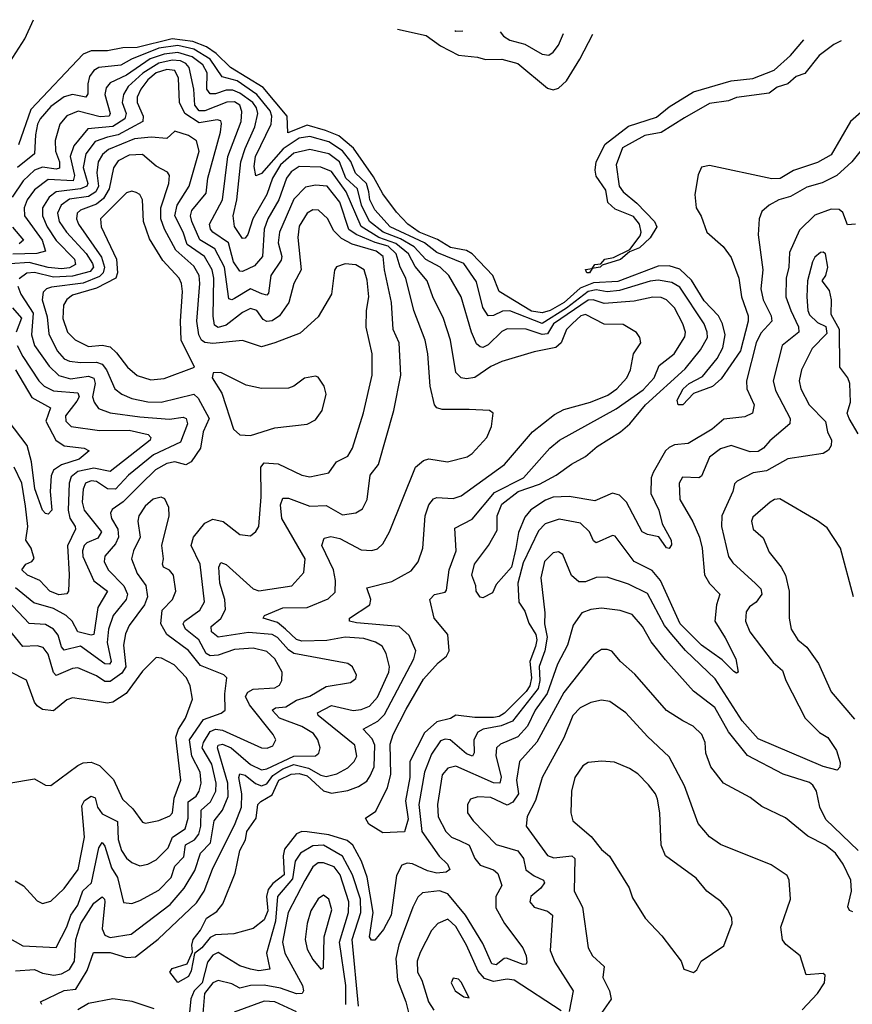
# Model space of a CAD drawing. Extents: x 1552294 to 1694791, y 811929 to 917222.
# Tile 389 of 643: x 1627470 to 1630553, y 912215 to 915862. Entities that reach past the tile are written whole.
import ezdxf

# ---------------------------------------------------------------- set-up
doc = ezdxf.new("R2010")
doc.units = 0

msp = doc.modelspace()

# ---------------------------------------------------------------- linework, layer by layer
at = {"layer": '0CON10XD'}
for points in [[(1627433, 915705), (1627489.4, 915790.6), (1627520.6, 915862)], [(1628869, 915826.9), (1628975, 915803.3), (1629027.9, 915765), (1629095, 915730.7), (1629165, 915723.5), (1629195, 915714.5), (1629255, 915715.3), (1629315, 915699.5), (1629425, 915608.9), (1629445, 915602.2), (1629465, 915608), (1629494.8, 915635.2), (1629544.6, 915715.4), (1629591.9, 915808.1)], [(1629080.9, 915821.4), (1629085, 915819.8), (1629110.8, 915820.6)], [(1630625, 915552.8), (1630547.2, 915485), (1630475, 915361.6), (1630425, 915333), (1630335, 915303.5), (1630285.6, 915274.4), (1630255, 915272.3), (1630025, 915321.6), (1629994.7, 915315.3), (1629982.7, 915287.3), (1629970.6, 915215), (1629975.4, 915165.4), (1629994, 915134), (1630014.7, 915075), (1630075, 915022.6), (1630105, 914980.7), (1630133.4, 914905), (1630143.4, 914835), (1630167.7, 914765), (1630168, 914745), (1630138.8, 914635), (1630068, 914532), (1630035.9, 914504.1), (1629965, 914477.5), (1629925.5, 914435), (1629908.6, 914435), (1629905, 914452.5), (1629926.6, 914495), (1629949.5, 914515), (1629999.2, 914540.8), (1630052.5, 914607.5), (1630073.9, 914646.1), (1630082.3, 914695), (1630073.2, 914735), (1630057.9, 914765), (1630005, 914820.2), (1629957.4, 914897.4), (1629915, 914938.5), (1629875, 914950.5), (1629835, 914949.2), (1629685, 914891.9), (1629595, 914887), (1629545, 914867.3), (1629486.6, 914815), (1629435, 914784.5), (1629405, 914776.6), (1629365, 914782.9), (1629246, 914855), (1629222.2, 914915), (1629145, 914995.1), (1629125, 915007), (1629065, 915018.8), (1629017.7, 915047.7), (1628949.8, 915075), (1628907.1, 915105), (1628865, 915148.8), (1628815, 915216.7), (1628779.7, 915279.7), (1628706.3, 915386.3), (1628652.2, 915432.2), (1628602, 915452), (1628535, 915471.7), (1628463.2, 915443.2), (1628460.7, 915505), (1628371, 915611), (1628251, 915685), (1628197.2, 915737.2), (1628161.9, 915761.9), (1628110.6, 915780.6), (1628035, 915791), (1627905, 915759.4), (1627851.7, 915758.3), (1627795, 915746.5), (1627735, 915746.9), (1627705, 915734.8), (1627510.7, 915529.3), (1627465, 915398.2)], [(1629249.2, 915817), (1629261.2, 915801.2), (1629285, 915786.7), (1629341.2, 915771.2), (1629405, 915734.2), (1629428.9, 915731.1), (1629445, 915741.1), (1629465, 915767.3), (1629483.6, 915810.9)], [(1630512.1, 915784.1), (1630485, 915770.6), (1630430.4, 915729.6), (1630377.2, 915662.8), (1630345, 915651), (1630315, 915623.9), (1630275, 915612.5), (1630245, 915590), (1630125, 915573.5), (1630095, 915561.5), (1630025, 915551.4), (1629931.7, 915498.3), (1629845, 915444.8), (1629785, 915433.6), (1629702.8, 915387.2), (1629678.9, 915325), (1629689.6, 915245), (1629704.3, 915224.3), (1629755, 915182.9), (1629820.8, 915115), (1629829.2, 915095), (1629805, 915054.4), (1629765, 915017.5), (1629727.7, 915002.3), (1629695, 914974.4), (1629627, 914953), (1629620, 914945), (1629590, 914940), (1629580, 914925), (1629570, 914925), (1629565, 914936.7), (1629590, 914940), (1629600, 914955), (1629622.5, 914957.5), (1629637.5, 914975), (1629668.8, 914981.2), (1629729.7, 915010.3), (1629768.2, 915061.8), (1629771.2, 915075), (1629765.6, 915105), (1629742.7, 915132.7), (1629675, 915160.8), (1629647.8, 915185), (1629640.3, 915230.3), (1629605, 915282.5), (1629600.5, 915305), (1629605, 915335.8), (1629638.6, 915401.4), (1629725, 915468.1), (1629828.8, 915501.2), (1629875, 915539.8), (1629965, 915594.8), (1630104.6, 915635.4), (1630185.5, 915644.5), (1630264.4, 915675), (1630325, 915729.4), (1630374, 915787.7)], [(1630590.5, 915385), (1630551, 915335), (1630495.6, 915284.5), (1630442.1, 915257.9), (1630385, 915242), (1630325, 915206.7), (1630281.4, 915195), (1630245.8, 915175), (1630218.8, 915151.2), (1630208.5, 915125), (1630204.6, 915065), (1630222.1, 914935), (1630215.2, 914865), (1630223.2, 914825), (1630252.8, 914765), (1630255.2, 914745), (1630215, 914701.3), (1630197, 914665), (1630161.4, 914525), (1630163.3, 914495), (1630189.6, 914435), (1630183.3, 914405), (1630155, 914391.2), (1630077.4, 914382.6), (1630034.5, 914345), (1629945, 914291.8), (1629895, 914286.9), (1629875, 914278), (1629861.6, 914265), (1629815.8, 914185), (1629808.4, 914165), (1629807.7, 914107.7), (1629836.8, 914045), (1629849.3, 913995), (1629882.6, 913935), (1629883.2, 913916.8), (1629875, 913903.5), (1629865, 913905.4), (1629836.4, 913946.4), (1629794.8, 913954.8), (1629775.4, 913965.4), (1629716.6, 914075), (1629691.1, 914101.1), (1629665, 914108), (1629600, 914080), (1629505, 914096.1), (1629445, 914093.7), (1629416.9, 914083.1), (1629363, 914047), (1629340.1, 914019.9), (1629316.9, 913963.1), (1629306.7, 913903.3), (1629291, 913835), (1629235, 913770), (1629220.5, 913739.5), (1629185, 913721.2), (1629175, 913723.3), (1629160, 913745), (1629159.2, 913765), (1629144.5, 913804.5), (1629153.8, 913845), (1629205.9, 913914.1), (1629238.1, 913971.9), (1629238.5, 914025), (1629255, 914067.9), (1629315.9, 914115), (1629395, 914142.2), (1629457, 914175), (1629513.6, 914216.4), (1629565.9, 914244.1), (1629608.4, 914281.6), (1629695, 914335.9), (1629730, 914365), (1629787.6, 914435), (1629935, 914568.5), (1629991.2, 914638.8), (1630016.5, 914685), (1630015.8, 914705), (1630004.5, 914735), (1629915, 914872), (1629885, 914889.1), (1629835, 914897.1), (1629805, 914893.6), (1629690.9, 914859.1), (1629645, 914853.9), (1629605, 914861.4), (1629575, 914854.8), (1629495, 914793), (1629405, 914737.1), (1629285, 914784), (1629257.7, 914782.3), (1629225, 914766.5), (1629205, 914764.7), (1629185, 914795.6), (1629161.7, 914891.7), (1629115, 914958.7), (1629015, 914999.3), (1628968.7, 915035), (1628841.6, 915095), (1628785, 915158.3), (1628767.1, 915195), (1628762.5, 915225), (1628754.9, 915255), (1628713.8, 915293.8), (1628696.3, 915336.3), (1628665, 915376.7), (1628615, 915409.4), (1628545, 915428.9), (1628505, 915423.5), (1628445.9, 915384.1), (1628365, 915292.7), (1628345, 915284.3), (1628338.6, 915318.6), (1628342.7, 915355), (1628401.1, 915475), (1628403.9, 915505), (1628397.4, 915525), (1628348.4, 915585), (1628275, 915635.8), (1628220, 915650), (1628175.9, 915715.9), (1628115, 915753), (1628055, 915766.9), (1627985, 915756.3), (1627883.8, 915716.2), (1627845, 915693.7), (1627762.5, 915685), (1627745, 915673.6), (1627728.8, 915651.2), (1627721.7, 915625), (1627722.2, 915587.8), (1627715.5, 915575), (1627665, 915584.8), (1627635, 915576.5), (1627585, 915540.7), (1627546.3, 915495), (1627535.8, 915475), (1627528.3, 915435), (1627525.2, 915365), (1627462.4, 915315)], [(1630565.3, 915105.3), (1630535, 915101.9), (1630517.9, 915147.9), (1630505, 915158.9), (1630475, 915160), (1630415, 915138.2), (1630358, 915082), (1630320.5, 914999.5), (1630318.2, 914945), (1630308.3, 914905), (1630307.6, 914835), (1630325.2, 914785), (1630354.3, 914725), (1630355.9, 914705), (1630294.2, 914655), (1630260.2, 914525), (1630269.2, 914489.2), (1630323.3, 914385), (1630322.2, 914365), (1630248.2, 914301.8), (1630225, 914274.8), (1630205, 914263), (1630175, 914261.8), (1630105, 914284.8), (1630065, 914272.4), (1630025, 914241.8), (1629995, 914170.9), (1629984.7, 914165.3), (1629925, 914167.8), (1629912.1, 914145), (1629914.2, 914085), (1629962.3, 914002.3), (1629987.5, 913945), (1629997.3, 913905), (1630005.6, 913805.6), (1630024.4, 913774.4), (1630063.1, 913735), (1630050, 913695), (1630044.7, 913635), (1630082.1, 913572.1), (1630122.5, 913495), (1630131.2, 913445), (1630125, 913441.4), (1630115, 913447.5), (1630071, 913491), (1629995, 913545.2), (1629915.6, 913625), (1629843.3, 913785), (1629811.7, 913821.7), (1629745, 913855.3), (1629675, 913949.4), (1629665, 913951.1), (1629604.6, 913924.6), (1629595, 913932), (1629579.7, 913965), (1629547.2, 913997.2), (1629467.5, 914012.5), (1629415.7, 913994.3), (1629391, 913969), (1629335, 913850.9), (1629314.9, 913775), (1629318.2, 913705), (1629340.9, 913670.9), (1629355, 913626.9), (1629381.6, 913585), (1629385.5, 913565), (1629380.7, 913540.7), (1629359.4, 913485), (1629365.9, 913425), (1629359.2, 913395), (1629345, 913373.7), (1629265, 913293.4), (1629245, 913281), (1629225, 913277.2), (1629155, 913277.3), (1629085, 913286.8), (1629065.7, 913274.3), (1629015, 913261.4), (1628968.6, 913221.4), (1628915.2, 913114.8), (1628915.2, 913055.2), (1628898.8, 912968.8), (1628908.9, 912901.1), (1628895, 912853.8), (1628815, 912851.1), (1628763.2, 912883.2), (1628751.2, 912905), (1628789.1, 912930.9), (1628832.1, 913017.9), (1628844, 913066), (1628841.6, 913178.4), (1628852.9, 913215), (1628901.1, 913308.9), (1628965, 913419.6), (1629019.7, 913480.3), (1629050, 913505), (1629060.6, 913525), (1629055.9, 913585), (1629004.7, 913645), (1628988.6, 913715), (1629006.7, 913733.3), (1629045, 913741.8), (1629050.5, 913749.5), (1629060.5, 913825), (1629086.2, 913895), (1629080.9, 913979.1), (1629145, 914012.6), (1629228.6, 914111.4), (1629335.3, 914165), (1629433.3, 914275), (1629469.4, 914305), (1629679.1, 914420.9), (1629778.4, 914491.6), (1629820.2, 914535), (1629838.3, 914581.7), (1629893.1, 914625), (1629932.9, 914687.1), (1629935.2, 914705), (1629926.1, 914735), (1629895, 914795.4), (1629864.8, 914824.8), (1629845, 914833.2), (1629815, 914834.4), (1629745, 914819.4), (1629635, 914811.5), (1629594, 914824), (1629575, 914822.9), (1629446.2, 914735), (1629425, 914698), (1629405, 914695.9), (1629345, 914715.4), (1629275, 914716.8), (1629255, 914707.5), (1629205, 914657.5), (1629185, 914648.2), (1629175, 914650), (1629161.8, 914661.8), (1629142.8, 914705), (1629104.3, 914835), (1629059.8, 914915), (1629027.1, 914945), (1628973.9, 914973.9), (1628931, 915021), (1628880.4, 915050.4), (1628816.3, 915075), (1628765.7, 915115), (1628736.1, 915175), (1628721.1, 915235), (1628677.9, 915275), (1628654, 915335), (1628614.7, 915365), (1628545, 915381.7), (1628485, 915367.7), (1628435.2, 915324.8), (1628405.8, 915275), (1628384.9, 915215.1), (1628333.1, 915125), (1628315, 915066.2), (1628305, 915053.4), (1628295, 915051.3), (1628265, 915095.6), (1628260.8, 915135), (1628274.4, 915195), (1628288.8, 915335), (1628304.4, 915385), (1628341.1, 915465), (1628351.3, 915515), (1628347, 915535), (1628332.8, 915555), (1628285, 915589.5), (1628259.1, 915600.9), (1628235, 915601.2), (1628195, 915587.4), (1628175, 915587.2), (1628163.5, 915605), (1628163.8, 915665), (1628148.8, 915695), (1628109.3, 915725), (1628055, 915740.6), (1628005, 915734.9), (1627953, 915717), (1627865, 915656.1), (1627805, 915627.6), (1627790.2, 915609.8), (1627785.2, 915585), (1627805.5, 915515), (1627801.9, 915505), (1627768.2, 915501.8), (1627686.8, 915523.2), (1627644.2, 915505.8), (1627618.2, 915475), (1627601.6, 915415), (1627602.7, 915375), (1627616.8, 915335), (1627617.3, 915312.7), (1627605, 915309), (1627555, 915315.3), (1627525, 915305.2), (1627482.7, 915265), (1627442.2, 915205)], [(1628363.2, 912966.8), (1628405, 912991.3), (1628430.1, 913045), (1628475, 913068.4), (1628505, 913069.9), (1628535, 913061.9), (1628595, 913005.9), (1628625, 912997.8), (1628685, 913006.7), (1628725, 913021.9), (1628755, 913042.4), (1628768.3, 913061.7), (1628782.2, 913095), (1628784.8, 913175), (1628775, 913198.8), (1628741.8, 913235), (1628796.2, 913263.8), (1628821, 913289), (1628929.5, 913495), (1628936.4, 913525), (1628911.8, 913581.8), (1628875, 913614.2), (1628717.8, 913627.8), (1628691.4, 913635), (1628691.5, 913645), (1628766.9, 913695), (1628770.7, 913715), (1628755, 913758), (1628848.5, 913781.5), (1628919.7, 913820.3), (1628945.8, 913854.2), (1628963.3, 913905), (1628971.1, 914025), (1628985.2, 914064.8), (1629002.2, 914087.8), (1629015, 914092.8), (1629075, 914089.3), (1629105, 914098.2), (1629265.3, 914215), (1629368.7, 914335), (1629450.8, 914399.2), (1629485, 914418.4), (1629584.4, 914445), (1629648.6, 914471.4), (1629681.4, 914495), (1629718, 914535), (1629731.8, 914565), (1629742.9, 914625), (1629770.6, 914665), (1629767.1, 914685), (1629753.8, 914703.8), (1629705, 914733.6), (1629635, 914734.1), (1629565, 914770), (1629548.4, 914765), (1629516.8, 914736.8), (1629494.7, 914715), (1629475.3, 914665), (1629455, 914648.1), (1629375, 914632.2), (1629255, 914595.8), (1629215, 914577.1), (1629155, 914537), (1629125, 914531.6), (1629104.3, 914535), (1629084.7, 914555), (1629065.2, 914675), (1629038.9, 914755), (1629000, 914835), (1628979.1, 914895), (1628935, 914947.7), (1628909.6, 914995), (1628863.4, 915033.4), (1628799.6, 915055), (1628735, 915095.6), (1628679.5, 915225), (1628625, 915299.9), (1628585, 915316.1), (1628505, 915317.7), (1628475, 915298.4), (1628457.7, 915275), (1628429.3, 915195), (1628389.1, 915125), (1628375, 915086.4), (1628369.3, 914985), (1628340.1, 914949.9), (1628295, 914929.8), (1628285, 914931), (1628261.7, 914965), (1628243.5, 915035), (1628185.1, 915075.1), (1628176.4, 915086.4), (1628173.4, 915105), (1628220.5, 915195), (1628240.2, 915355), (1628290.6, 915485), (1628292.4, 915522.4), (1628285.8, 915545), (1628265, 915557.6), (1628236.8, 915556.8), (1628155, 915524.3), (1628134.4, 915525), (1628118.5, 915545), (1628115.4, 915605), (1628097.1, 915685), (1628085, 915699.6), (1628065, 915709.7), (1628035, 915712.1), (1627985, 915700.5), (1627926.4, 915663.6), (1627871.9, 915615), (1627854, 915585), (1627848.9, 915555), (1627863.7, 915515), (1627859, 915495), (1627815, 915466.2), (1627722.4, 915457.6), (1627669.9, 915395), (1627657.4, 915355), (1627673.1, 915285), (1627668.6, 915265), (1627575, 915270.6), (1627525, 915232), (1627497.5, 915195), (1627486.8, 915165), (1627488.3, 915135), (1627553.8, 915045), (1627565.6, 915004.4), (1627533.9, 914996.1), (1627445, 914993.5)], [(1628366.4, 914846.4), (1628325, 914865.6), (1628265, 914829), (1628255, 914824.8), (1628245, 914828.5), (1628228.1, 914945), (1628192.9, 915012.9), (1628137.1, 915047), (1628106.9, 915115), (1628102.2, 915135), (1628107.4, 915155), (1628160.4, 915219.6), (1628166.5, 915275), (1628213.7, 915445), (1628217.9, 915477.9), (1628215, 915487.3), (1628201.5, 915491.5), (1628135, 915479.6), (1628081.1, 915515), (1628061.4, 915555), (1628058.5, 915645), (1628045, 915673.3), (1628015, 915677.8), (1627975.9, 915665), (1627945, 915638.8), (1627918.3, 915605), (1627905.5, 915575), (1627904.8, 915555.2), (1627926.8, 915505), (1627925.6, 915484.4), (1627834.6, 915435.4), (1627795, 915427), (1627749.2, 915410.8), (1627714.9, 915365), (1627705.6, 915314.4), (1627721.9, 915255), (1627718.1, 915245), (1627694.8, 915235.2), (1627604.7, 915225), (1627579.6, 915205), (1627554.8, 915165), (1627554.2, 915135), (1627572.2, 915095), (1627605, 915044.8), (1627673, 914975), (1627676.2, 914955), (1627655, 914942.5), (1627625, 914938.7), (1627575, 914944.6), (1627505, 914962.8), (1627435, 914957.7)], [(1627455, 912339), (1627525, 912343.8), (1627555, 912330.4), (1627596.6, 912323.4), (1627625, 912328), (1627655, 912344.8), (1627673.3, 912375), (1627678.2, 912455), (1627695.9, 912515), (1627745, 912590.6), (1627775, 912613.6), (1627784.5, 912605), (1627784.7, 912594.7), (1627775.9, 912495), (1627785, 912471.9), (1627805, 912462.7), (1627882.7, 912475), (1628027.8, 912585), (1628079.3, 912645), (1628118.5, 912711.5), (1628139, 912775), (1628176.8, 912813.2), (1628190.7, 912895), (1628220.8, 912935), (1628241.4, 912985), (1628241.1, 913035), (1628202, 913165), (1628205, 913175.3), (1628220.5, 913179.5), (1628252.7, 913165), (1628325, 913103.1), (1628365, 913083.3), (1628385, 913087.1), (1628485, 913134.2), (1628565, 913136.2), (1628577.8, 913145), (1628583.1, 913165), (1628573.6, 913195), (1628558.3, 913218.3), (1628514.4, 913244.4), (1628431.7, 913275), (1628405.4, 913305), (1628416.7, 913313.3), (1628455, 913317.1), (1628495, 913341.9), (1628545, 913357), (1628605, 913392.3), (1628695, 913407.8), (1628715, 913422), (1628716.9, 913435), (1628702.9, 913465), (1628685, 913478.2), (1628485, 913514.5), (1628465, 913528), (1628425, 913573.4), (1628405, 913585.4), (1628317.7, 913592.3), (1628205, 913574.8), (1628179.7, 913595), (1628178.8, 913615), (1628215.4, 913644.6), (1628232, 913678), (1628230, 913715), (1628211.5, 913775), (1628207.5, 913835), (1628215, 913851.9), (1628235, 913843.8), (1628335, 913754.1), (1628355, 913747.3), (1628478, 913765), (1628522.7, 913815), (1628527.2, 913865), (1628440.3, 914015), (1628435.2, 914064.8), (1628445, 914090), (1628465, 914090), (1628545, 914060), (1628605, 914062.8), (1628665, 914028.1), (1628714.7, 914035.3), (1628739.7, 914050.3), (1628756.7, 914085), (1628767.4, 914175), (1628798.7, 914215), (1628856.1, 914415), (1628881.2, 914545), (1628875.3, 914664.7), (1628853.5, 914715), (1628846.3, 914815), (1628820.9, 914935), (1628816.5, 914985), (1628789.7, 915005), (1628701.2, 915031.2), (1628661.2, 915051.2), (1628631.5, 915081.5), (1628611.6, 915125), (1628576.8, 915156.8), (1628555, 915157.3), (1628535, 915145.9), (1628505, 915097.8), (1628500.5, 915055), (1628512.3, 914935), (1628485.3, 914885), (1628466.3, 914815), (1628431.6, 914765), (1628405, 914747.3), (1628385, 914743.7), (1628371.7, 914751.7), (1628347.9, 914785), (1628325, 914791.9), (1628295, 914777.8), (1628235, 914730.5), (1628205, 914721.9), (1628191.1, 914731.1), (1628186.1, 914763.9), (1628189.5, 914905), (1628183.2, 914935), (1628154.5, 914985), (1628089.9, 915029.9), (1628075.4, 915075), (1628044.4, 915135), (1628053.7, 915175), (1628097.6, 915245), (1628134.8, 915374.8), (1628125, 915413.8), (1628095, 915433.5), (1628045, 915449.5), (1628015, 915421.8), (1627956.5, 915426.5), (1627895, 915420.8), (1627798.8, 915381.2), (1627777, 915363), (1627760.9, 915335), (1627755.4, 915294.6), (1627761.4, 915245), (1627751.4, 915225), (1627725, 915207), (1627655, 915197.3), (1627623.4, 915175), (1627610.2, 915145), (1627615.8, 915115), (1627643.2, 915075), (1627716.4, 914996.4), (1627739.3, 914959.3), (1627743.1, 914945), (1627731, 914929), (1627665, 914912.1), (1627595, 914909), (1627525, 914925.1), (1627497, 914923), (1627467.7, 914902.3)], [(1627424.7, 912464.7), (1627481.9, 912431.9), (1627605, 912426.2), (1627645, 912502.1), (1627658.8, 912545), (1627685, 912583.2), (1627703.8, 912636.2), (1627735.5, 912665), (1627763.3, 912795), (1627775, 912814.4), (1627785, 912801.4), (1627810.5, 912720.5), (1627832.1, 912685), (1627855, 912592.5), (1627885, 912589.1), (1627915, 912600), (1627985, 912638.8), (1628030.4, 912685), (1628045, 912726.9), (1628078.4, 912761.6), (1628084.3, 912805.7), (1628117.7, 912825), (1628133, 912845), (1628140.4, 912875), (1628141.6, 912935), (1628176.1, 912965), (1628195.9, 913005), (1628197, 913035), (1628181.8, 913105), (1628146.3, 913165), (1628151, 913185), (1628175, 913226.4), (1628195, 913234.9), (1628220.8, 913230.8), (1628365, 913165.3), (1628385.9, 913164.1), (1628407.4, 913172.6), (1628418.2, 913195), (1628409.2, 913215), (1628320.4, 913325), (1628306.2, 913355), (1628315, 913372), (1628335, 913383.2), (1628415, 913387.6), (1628432.3, 913397.7), (1628441.2, 913415), (1628442.5, 913445), (1628414.7, 913495), (1628385, 913522.6), (1628334.8, 913534.8), (1628265, 913529.3), (1628205, 913508.9), (1628175, 913505.5), (1628161, 913515), (1628133.2, 913565), (1628083.9, 913605), (1628075.3, 913625), (1628080.7, 913635), (1628136.8, 913675), (1628153.9, 913706.1), (1628138.5, 913845), (1628105.4, 913915), (1628113.8, 913945), (1628155, 913997.3), (1628185, 914012.7), (1628223.3, 914003.3), (1628285, 913955.8), (1628325, 913950), (1628345, 913966.2), (1628355.4, 913984.6), (1628364.7, 914095), (1628363.3, 914205), (1628375, 914221.2), (1628427.6, 914217.6), (1628515, 914174.7), (1628545, 914168.5), (1628615, 914183.3), (1628643.3, 914225), (1628685, 914245.5), (1628702, 914275), (1628743.5, 914406.5), (1628775.8, 914545), (1628775.8, 914625), (1628753.5, 914723.5), (1628754.1, 914785), (1628762.8, 914835), (1628756.8, 914896.8), (1628745.4, 914935), (1628715, 914954.7), (1628675, 914958.4), (1628642.9, 914947.1), (1628636.2, 914933.8), (1628624.6, 914845), (1628575, 914761.1), (1628509, 914701), (1628415.2, 914664.8), (1628365, 914650.7), (1628295, 914673.8), (1628185, 914662.4), (1628155.9, 914665.9), (1628143, 914675), (1628133.5, 914695), (1628126.3, 914745), (1628137.1, 914885), (1628134.2, 914915), (1628115, 914949.1), (1628048.2, 915008.2), (1628006, 915086), (1627993, 915125), (1627992.7, 915165), (1628021.9, 915255), (1628024.5, 915285), (1628016.9, 915296.9), (1627975, 915319.2), (1627925, 915362.1), (1627875, 915360.7), (1627835, 915339.6), (1627817.1, 915312.9), (1627801.6, 915235), (1627780.4, 915199.6), (1627755, 915178.2), (1627695, 915156.7), (1627682.6, 915145), (1627679.8, 915125), (1627687.8, 915105), (1627773.1, 914983.1), (1627784.4, 914945), (1627779.2, 914925), (1627765, 914910.5), (1627705, 914886.6), (1627588.1, 914871.9), (1627568.9, 914865), (1627557.1, 914852.9), (1627552.7, 914825), (1627571.2, 914761.2), (1627578.5, 914698.5), (1627609, 914635), (1627635, 914606), (1627655, 914597.7), (1627695, 914592.1), (1627754.1, 914594.1), (1627775, 914586.2), (1627791.7, 914565), (1627822.9, 914495), (1627848.5, 914475), (1627885, 914458.6), (1627945, 914447.3), (1627994.2, 914445.8), (1628115.1, 914475.1), (1628130.8, 914460.8), (1628171.2, 914385), (1628150, 914335), (1628139.6, 914275), (1628105, 914224.2), (1628085, 914213.7), (1628044.3, 914224.3), (1628015, 914218.8), (1627973.5, 914195), (1627918.3, 914141.7), (1627853.4, 914076.6), (1627812.3, 914047.7), (1627805.9, 914035), (1627810.4, 914015), (1627833.8, 913975), (1627835.5, 913945), (1627825, 913920.4), (1627785.3, 913875), (1627783.2, 913855), (1627797.6, 913825), (1627855.1, 913765.1), (1627869.3, 913735), (1627864.4, 913715), (1627815.9, 913655), (1627798.4, 913605), (1627794.4, 913555), (1627808.4, 913485), (1627802.5, 913475), (1627785, 913477), (1627695, 913542.1), (1627635, 913527.3), (1627625, 913539.6), (1627612.7, 913582.7), (1627595, 913604.3), (1627565, 913621.7), (1627505, 913625.2), (1627425, 913711)], [(1627552.5, 912215), (1627547.5, 912225), (1627635, 912266.8), (1627678.1, 912271.9), (1627719.7, 912340.3), (1627742.7, 912407.2), (1627805, 912406.9), (1627865, 912388.3), (1627898.3, 912391.7), (1627983.1, 912456.9), (1628125, 912591.1), (1628153.1, 912635), (1628184.1, 912715.9), (1628268.4, 912885), (1628290.8, 912945), (1628292.7, 912995), (1628281, 913055), (1628285, 913069.3), (1628305, 913063.5), (1628343.6, 913033.6), (1628365.4, 913024.6), (1628385, 913032.2), (1628407.7, 913062.3), (1628445, 913088.1), (1628485, 913103.3), (1628539.5, 913089.5), (1628585, 913063.5), (1628605, 913058.8), (1628645, 913068.7), (1628685, 913091.1), (1628708.9, 913115), (1628719.1, 913135), (1628711, 913175), (1628574.7, 913285), (1628572.5, 913295), (1628625, 913322.1), (1628705, 913303.2), (1628735, 913306.7), (1628765, 913319.4), (1628795, 913352.8), (1628837.2, 913445), (1628839.6, 913465), (1628827.1, 913515), (1628811.7, 913541.7), (1628787.1, 913557.1), (1628745, 913570), (1628675, 913574.8), (1628607.3, 913562.7), (1628515, 913560.2), (1628495, 913566.7), (1628454.6, 913605), (1628425, 913628.9), (1628371.2, 913645), (1628377.1, 913655), (1628445, 913683.8), (1628535, 913685.2), (1628612.7, 913717.3), (1628637.8, 913742.2), (1628640, 913785), (1628631.7, 913825), (1628589.4, 913915), (1628597.7, 913942.3), (1628622.4, 913947.6), (1628655, 913940.2), (1628735, 913898.1), (1628773.9, 913896.1), (1628795, 913902.1), (1628815, 913920.5), (1628840, 913965), (1628935.5, 914205), (1628965, 914230), (1628985, 914236.2), (1629054.7, 914224.7), (1629127.3, 914242.7), (1629145.6, 914255), (1629200, 914315), (1629217.5, 914355), (1629223.8, 914405), (1629210, 914415), (1629135, 914418.2), (1629035, 914418.2), (1629015, 914424.4), (1629006.5, 914435), (1628989.6, 914505), (1628981.4, 914625), (1628971.7, 914675), (1628929.6, 914785), (1628900.2, 914905), (1628878.7, 914945), (1628864.3, 914995), (1628835, 915023), (1628786.5, 915036.5), (1628716.6, 915066.6), (1628689.1, 915085), (1628655, 915186.2), (1628608.2, 915245), (1628565, 915249.4), (1628528.2, 915241.8), (1628485, 915197.1), (1628431.5, 915075), (1628427.3, 915035), (1628440.5, 914985), (1628438.8, 914971.2), (1628399.4, 914915), (1628391, 914849), (1628385, 914841.3), (1628366.4, 914846.4)], [(1627955, 914527.7), (1628005, 914533.7), (1628117.5, 914575), (1628067.4, 914675), (1628065.5, 914745), (1628073.5, 914855), (1628069.5, 914885), (1628060, 914905), (1628000.4, 914970.4), (1627950.4, 915050.4), (1627928.5, 915115), (1627924.5, 915195), (1627915, 915214), (1627901.7, 915221.7), (1627885, 915227.1), (1627865, 915221.1), (1627769.5, 915125), (1627772, 915095), (1627828.2, 914975), (1627831.7, 914925), (1627826.2, 914905), (1627755, 914868.2), (1627665, 914841.6), (1627644.1, 914825.9), (1627631.9, 914805), (1627629.6, 914755), (1627646.9, 914705), (1627675, 914675.8), (1627725, 914651.1), (1627775, 914656), (1627805, 914650), (1627828.5, 914628.5), (1627868.7, 914575), (1627905, 914544.7), (1627955, 914527.7)], [(1627443.1, 915093.1), (1627484.1, 915045), (1627468, 915032)], [(1630575, 914328.6), (1630542.1, 914385), (1630534.7, 914405), (1630546.6, 914445), (1630544.8, 914515), (1630537.3, 914535), (1630507.6, 914575), (1630505.5, 914715), (1630475, 914770), (1630476.1, 914825), (1630469, 914859), (1630442.2, 914895), (1630455.7, 914914.3), (1630463.3, 914945), (1630454.4, 914995), (1630445, 915001.5), (1630435, 914999.3), (1630415, 914982.8), (1630405.7, 914965), (1630387.8, 914895), (1630385.2, 914835), (1630388.6, 914785), (1630395, 914769.4), (1630425, 914740), (1630455.5, 914725.5), (1630459.6, 914700.4), (1630405, 914644.4), (1630365, 914565.8), (1630356.8, 914525), (1630363.3, 914495), (1630394, 914435), (1630454.1, 914374.1), (1630462.1, 914335), (1630476.6, 914305), (1630474.7, 914285), (1630465, 914268.2), (1630445, 914255.9), (1630315, 914235.9), (1630235, 914191.2), (1630186.3, 914183.7), (1630127, 914153), (1630117.3, 914142.7), (1630111.2, 914115), (1630070, 914025), (1630068.6, 913985), (1630094.4, 913874.4), (1630111, 913851), (1630195, 913773.5), (1630215, 913754), (1630218.2, 913735), (1630197.9, 913705), (1630172.1, 913687.9), (1630160.6, 913669.4), (1630157.3, 913635), (1630173.3, 913595), (1630260.8, 913480.8), (1630295, 913451.9), (1630306.7, 913415), (1630378.9, 913275), (1630431.7, 913221.7), (1630463, 913203), (1630495.4, 913155), (1630508.7, 913111.3), (1630506.6, 913093.4), (1630497, 913083), (1630445, 913096.2), (1630205, 913198.9), (1630145, 913265.8), (1630045, 913420.3), (1629936, 913526), (1629884.8, 913585), (1629858.3, 913618.3), (1629795, 913736.5), (1629725, 913771.6), (1629645, 913797.5), (1629605, 913796.1), (1629565, 913780.4), (1629540.4, 913780.4), (1629513.1, 913803.1), (1629480.9, 913880.9), (1629465, 913891.3), (1629445, 913887.6), (1629413.7, 913855), (1629399.4, 913795), (1629414.8, 913665), (1629413.4, 913625), (1629423.8, 913575), (1629414.9, 913525), (1629393.5, 913466.5), (1629396.4, 913415), (1629389.4, 913385), (1629295, 913264), (1629252.8, 913247.2), (1629186.5, 913235), (1629166.3, 913223.7), (1629151.9, 913195), (1629152.9, 913147.1), (1629147.1, 913135), (1629125, 913143.7), (1629064.5, 913194.5), (1629045, 913197.6), (1629028.8, 913191.2), (1628995, 913141.8), (1628968.6, 913075), (1628947.7, 912955), (1628959.3, 912855), (1629023.9, 912763.9), (1629054.3, 912735), (1629062.5, 912715), (1629048.8, 912705), (1629015, 912701.7), (1628980.2, 912710.2), (1628925, 912735.8), (1628905, 912737.8), (1628885, 912730.9), (1628865, 912692), (1628845.5, 912545), (1628817.6, 912492.4), (1628785, 912452.7), (1628773, 912453), (1628764.8, 912464.8), (1628779.5, 912555), (1628756.7, 912686.7), (1628736.1, 912746.1), (1628704, 912805), (1628682.1, 912822.1), (1628615, 912843.6), (1628535, 912854.3), (1628515, 912855.9), (1628495, 912846.8), (1628450.5, 912789.5), (1628445.3, 912765), (1628449.8, 912695), (1628406.9, 912663.1), (1628389.6, 912640.4), (1628384.3, 912615), (1628388.9, 912561.1), (1628375, 912528.8), (1628335, 912495.8), (1628263.6, 912476.4), (1628195, 912473.3), (1628175, 912463.4), (1628145, 912424.2), (1628116.9, 912403.1), (1628105, 912340), (1628095, 912318.1), (1628055, 912296.7), (1628026, 912335), (1628035, 912348), (1628090, 912365), (1628109.7, 912410.3), (1628107.1, 912435), (1628112.4, 912455), (1628139.8, 912490.2), (1628162.1, 912535), (1628200.4, 912559.6), (1628222.1, 912587.9), (1628268.5, 912701.5), (1628285.2, 912785), (1628305.7, 912824.3), (1628310.7, 912855), (1628345.1, 912905), (1628351.6, 912955), (1628363.2, 912966.8)], [(1627462.8, 914875), (1627473.8, 914845), (1627520.2, 914775), (1627513.3, 914695), (1627524.8, 914655), (1627578.6, 914578.6), (1627615, 914544.8), (1627657.6, 914532.4), (1627725, 914542.3), (1627744.6, 914534.6), (1627749.9, 914515), (1627739.6, 914465), (1627745.3, 914445), (1627761.9, 914421.9), (1627805, 914405.6), (1627915, 914391.1), (1628025, 914382.9), (1628075, 914390), (1628086.7, 914385), (1628091.2, 914365), (1628065, 914297.4), (1627965, 914250.4), (1627873, 914175), (1627825, 914122.9), (1627795, 914124.8), (1627755, 914151.1), (1627735, 914154.4), (1627714.1, 914145.9), (1627705, 914122.9), (1627701.4, 914075), (1627708.7, 914045), (1627772.6, 913965), (1627758.8, 913941.2), (1627718.7, 913925), (1627708.7, 913915), (1627702.2, 913895), (1627703.8, 913873.8), (1627745, 913784.1), (1627794.7, 913745), (1627759, 913685), (1627744.3, 913585), (1627735, 913582.3), (1627685, 913595.2), (1627664, 913635), (1627642.1, 913655), (1627595, 913680.8), (1627522.1, 913702.1), (1627455, 913757.4)], [(1627443.8, 914795), (1627476.9, 914756.9), (1627457, 914705)], [(1627460.3, 914655), (1627481.9, 914615), (1627540.4, 914525), (1627560, 914505), (1627595, 914487.3), (1627685, 914480.5), (1627690.7, 914465), (1627681.4, 914448.6), (1627640.2, 914395), (1627640.7, 914375), (1627660.4, 914355), (1627765, 914340), (1627875, 914341.6), (1627945.9, 914325.9), (1627956.2, 914315), (1627952.7, 914305), (1627805, 914189.1), (1627745, 914201.1), (1627685, 914189.3), (1627660.5, 914169.5), (1627652.8, 914145), (1627649.6, 914045), (1627655.9, 914015.9), (1627675.7, 913985), (1627676.1, 913975), (1627646.8, 913913.2), (1627652.6, 913807.4), (1627650.5, 913745), (1627644.6, 913735.4), (1627615, 913732.2), (1627581.2, 913745), (1627544.5, 913785), (1627498.9, 913805), (1627478.1, 913825), (1627493.3, 913845), (1627515, 913855.5), (1627523.2, 913866.8), (1627512.2, 913905), (1627493, 913935), (1627500.4, 913985), (1627490.9, 914060.9), (1627478.5, 914145), (1627449, 914205)], [(1627454.8, 914564.8), (1627515, 914462.7), (1627584.2, 914425), (1627566.5, 914375), (1627604.2, 914304.2), (1627635, 914284.3), (1627708.8, 914275), (1627726.7, 914265), (1627689.8, 914235), (1627625, 914213.9), (1627595, 914193.1), (1627586.8, 914173.2), (1627583.4, 914115), (1627589.5, 914045), (1627575, 914030.9), (1627565, 914033.6), (1627555, 914045.6), (1627526.1, 914125), (1627513.5, 914225), (1627497.6, 914285), (1627427.5, 914377.5)], [(1628325, 914321.5), (1628415, 914350.6), (1628535, 914364.3), (1628565, 914380), (1628590, 914415), (1628604.4, 914475), (1628597.5, 914505), (1628575, 914537.5), (1628565, 914541.2), (1628525, 914534.3), (1628485.3, 914504.7), (1628465, 914497.7), (1628365, 914496.4), (1628308.1, 914508.1), (1628215, 914555.6), (1628186.1, 914553.9), (1628182.9, 914535), (1628218.3, 914478.3), (1628261.9, 914345), (1628285, 914324.4), (1628325, 914321.5)], [(1627453.1, 912673.1), (1627483.9, 912653.9), (1627535, 912598.1), (1627555, 912588.9), (1627585, 912597.5), (1627635, 912643.8), (1627686.1, 912715), (1627710.2, 912835), (1627699.5, 912950.5), (1627710.1, 912969.9), (1627735, 912985.7), (1627749.7, 912979.7), (1627758.7, 912945), (1627775, 912921.1), (1627832.7, 912892.7), (1627835, 912825.6), (1627846.5, 912785), (1627865, 912756.7), (1627885, 912740.7), (1627915, 912728.8), (1627945, 912734.6), (1627975, 912750.7), (1628020.2, 912795), (1628036, 912835), (1628082.4, 912865), (1628094.4, 912905), (1628093.3, 912965), (1628123.1, 912986.9), (1628134.8, 913005), (1628141.9, 913035), (1628138.1, 913075), (1628107.8, 913135), (1628098.8, 913195), (1628150.2, 913269.8), (1628216.1, 913293.9), (1628230.4, 913305), (1628229.8, 913365), (1628237.5, 913425), (1628226.2, 913436.2), (1628140.1, 913470.1), (1628095, 913525.2), (1628015.1, 913585.1), (1627992.2, 913625), (1627997.2, 913675), (1628035.5, 913715), (1628048.8, 913745), (1628039.6, 913805), (1628025, 913823.1), (1628002.5, 913835), (1627998.9, 913845), (1628002.3, 913865), (1627996.2, 913915), (1628023.8, 914025), (1628021.8, 914055), (1628007.3, 914087.3), (1627993.4, 914093.4), (1627964, 914086), (1627935, 914060), (1627910.6, 914025), (1627907.8, 914005), (1627916.6, 913945), (1627891.3, 913895), (1627884.1, 913865), (1627905, 913810.6), (1627937.1, 913767.1), (1627942.8, 913725), (1627932.7, 913695), (1627875, 913618.9), (1627862.3, 913587.7), (1627854.5, 913545), (1627862.7, 913465), (1627848.2, 913441.8), (1627805, 913410.7), (1627785, 913410.4), (1627755, 913432.1), (1627685, 913461.6), (1627665, 913459.2), (1627605, 913433.3), (1627594.6, 913444.6), (1627575, 913512.7), (1627556.5, 913536.5), (1627535, 913542.9), (1627481.2, 913541.2), (1627426.9, 913606.9)], [(1630557.3, 913725), (1630510, 913905), (1630459.7, 913979.7), (1630425, 914006.5), (1630285, 914087.8), (1630265, 914085.6), (1630248.8, 914075), (1630185, 914019.2), (1630180.4, 914005), (1630186.4, 913975), (1630223, 913943), (1630245, 913890), (1630289.4, 913835), (1630305.6, 913805), (1630319.5, 913745), (1630319.1, 913645), (1630326.9, 913605), (1630351.9, 913565), (1630385, 913538.6), (1630427.6, 913477.6), (1630475, 913373.1), (1630561, 913271)], [(1630575, 912784.6), (1630455, 912900), (1630433.4, 912945), (1630421.3, 913005), (1630407.3, 913027.3), (1630395, 913036.4), (1630297.4, 913067.4), (1630165, 913137.5), (1630094.9, 913224.9), (1630043.9, 913315), (1629964.7, 913375), (1629861.1, 913491.1), (1629807.9, 913557.9), (1629776.6, 913615), (1629738.5, 913658.5), (1629693.6, 913673.6), (1629625, 913682.2), (1629585, 913678.2), (1629551.9, 913665), (1629520.2, 913619.8), (1629498.1, 913545), (1629461.6, 913475), (1629423.7, 913366.3), (1629378.6, 913305), (1629350.2, 913245), (1629314.4, 913205.6), (1629250.5, 913179.5), (1629235.3, 913165), (1629232.7, 913137.3), (1629253.6, 913056.4), (1629248.4, 913035), (1629225, 913035.2), (1629085, 913097.3), (1629055, 913090.3), (1629035, 913065.4), (1629017.6, 912955), (1629019.6, 912909.6), (1629047.5, 912855), (1629069.2, 912835), (1629098.3, 912821.7), (1629134.5, 912804.5), (1629155.2, 912755), (1629175, 912730.6), (1629225, 912713.1), (1629240.3, 912700.3), (1629256, 912655), (1629233.1, 912615), (1629232.9, 912572.9), (1629265, 912514.6), (1629333.3, 912425), (1629346, 912395), (1629348.3, 912371.7), (1629345.4, 912364.6), (1629335, 912363.3), (1629273.2, 912386.8), (1629264.3, 912385.7), (1629235, 912361.6), (1629218.8, 912365), (1629185, 912440.3), (1629121.4, 912545), (1629055, 912624.8), (1629025, 912635.6), (1628962.2, 912627.8), (1628945, 912612.2), (1628925.3, 912575), (1628874.5, 912435.5), (1628862.3, 912385), (1628868.9, 912305), (1628900.2, 912225), (1628917.2, 912155)], [(1630555, 912558.3), (1630542.7, 912562.7), (1630536.5, 912576.5), (1630550.2, 912635), (1630548.3, 912675), (1630519, 912735), (1630490.9, 912775), (1630453.5, 912805), (1630388.5, 912838.5), (1630305.8, 912905.8), (1630218.3, 912948.3), (1630175, 912980.9), (1630076.2, 913035), (1630029.1, 913095), (1630010.9, 913145), (1630008.6, 913185), (1629995.5, 913215), (1629964.4, 913245), (1629925.8, 913265.8), (1629865, 913303.6), (1629747.9, 913437.9), (1629694.8, 913484.8), (1629662.8, 913522.8), (1629645, 913530), (1629625, 913529.1), (1629595, 913509.6), (1629485, 913370.6), (1629385, 913186.4), (1629320.8, 913115), (1629309.2, 913045), (1629317.2, 912995), (1629296.1, 912963.9), (1629275, 912952.4), (1629215, 912981.3), (1629166.6, 912983.4), (1629140, 912975), (1629127.9, 912955), (1629128.8, 912925), (1629149.2, 912895), (1629235, 912807.5), (1629315, 912783.4), (1629336.1, 912755), (1629343.9, 912713.9), (1629375, 912691.5), (1629410, 912675), (1629413.8, 912665), (1629400.3, 912645), (1629362.7, 912615), (1629359.1, 912595), (1629374.8, 912574.8), (1629425, 912560.8), (1629443.6, 912545), (1629434.8, 912415), (1629451.5, 912371.5), (1629520, 912265), (1629505, 912189.2)], [(1627430, 913035), (1627525, 913050), (1627565, 913026.7), (1627585, 913026.2), (1627685, 913100), (1627705, 913110), (1627735, 913112.2), (1627765, 913099.4), (1627817.7, 913047.7), (1627851.1, 912975), (1627889.5, 912939.5), (1627925, 912890), (1627935.8, 912885.8), (1627985, 912896.1), (1628026, 912914), (1628035.3, 912925), (1628041.6, 912978.4), (1628066.7, 913045), (1628048.2, 913205), (1628058, 913235), (1628084.5, 913275.5), (1628109.4, 913345), (1628101.8, 913395), (1628088.1, 913425), (1628042.6, 913472.6), (1627995, 913497.5), (1627975, 913499.6), (1627925, 913449.5), (1627863.9, 913366.1), (1627815, 913334.7), (1627795, 913330.5), (1627765, 913335.8), (1627665, 913350), (1627645, 913342.5), (1627595, 913302.5), (1627555, 913307.3), (1627535, 913320.5), (1627525.4, 913335), (1627495.4, 913415.4), (1627435, 913446.5)], [(1630367.5, 912195), (1630424.2, 912255), (1630450, 912295), (1630453.3, 912323.3), (1630445, 912330), (1630382.5, 912325), (1630360, 912395), (1630306.8, 912436.8), (1630294.6, 912454.6), (1630288.9, 912501.1), (1630324.6, 912605.4), (1630320, 912675), (1630312, 912692), (1630252.4, 912732.4), (1630065, 912807.3), (1630025, 912835.4), (1629982.5, 912885), (1629932.4, 913025), (1629875, 913132.2), (1629795, 913206.9), (1629715, 913294.6), (1629655, 913337.3), (1629625, 913341.5), (1629585, 913333.8), (1629545, 913312.9), (1629517.8, 913285), (1629485, 913202.5), (1629405.3, 913055), (1629379.9, 912970.1), (1629349.4, 912910.6), (1629345.4, 912875), (1629425, 912766), (1629448.5, 912758.5), (1629515, 912765.3), (1629525.2, 912755.2), (1629522.9, 912635), (1629554.8, 912575), (1629575.6, 912425), (1629591.5, 912395), (1629635, 912355.7), (1629629.7, 912315), (1629653.9, 912265), (1629660.9, 912235), (1629626, 912185)], [(1629965, 912333.3), (1629977.3, 912342.7), (1629993.3, 912375), (1630078.1, 912431.9), (1630108.1, 912515), (1630106.7, 912535), (1630091.9, 912565), (1630066.5, 912596.5), (1630014.1, 912634.1), (1629975, 912682.9), (1629862, 912765), (1629846, 912805), (1629841.1, 912925), (1629832.5, 912975), (1629824.6, 912995), (1629798.6, 913028.6), (1629758.6, 913068.6), (1629728.3, 913088.3), (1629672.3, 913112.3), (1629625, 913116.3), (1629575, 913110.4), (1629555, 913098.5), (1629525.3, 913055), (1629514, 913005), (1629510.9, 912925), (1629518.9, 912895), (1629586.9, 912836.9), (1629625, 912789.4), (1629654.3, 912764.3), (1629727, 912647), (1629739.6, 912609.6), (1629786, 912535), (1629848.6, 912468.6), (1629920, 912375), (1629930, 912345), (1629965, 912333.3)], [(1628725, 912209), (1628701.5, 912455), (1628733.1, 912555), (1628732.2, 912605), (1628702.2, 912695), (1628665, 912763.8), (1628595, 912804.6), (1628555, 912802.8), (1628509.5, 912775), (1628489.8, 912745), (1628479.8, 912680.2), (1628424.9, 912615), (1628417.2, 912522.8), (1628384.5, 912405), (1628396.9, 912345), (1628355, 912339.2), (1628324.4, 912345), (1628285, 912357.8), (1628205, 912407.8), (1628185, 912397.1), (1628165, 912372), (1628145.9, 912295), (1628115.5, 912265), (1628104.3, 912235.7), (1628099.1, 912185)], [(1628678.2, 912215), (1628677.8, 912285), (1628654.4, 912445), (1628687.9, 912555), (1628688.6, 912595), (1628657.3, 912695), (1628635, 912725.2), (1628595, 912739.8), (1628575, 912740), (1628556, 912724), (1628525.4, 912674.6), (1628464.3, 912555), (1628443.6, 912445), (1628452.3, 912405), (1628517.5, 912285), (1628521.3, 912265), (1628515.5, 912255), (1628495, 912254.4), (1628435.8, 912275.8), (1628375, 912286.9), (1628325, 912285.4), (1628285, 912275.2), (1628255, 912291.2), (1628205, 912303.8), (1628185, 912294.8), (1628154.1, 912255), (1628146.8, 912166.8)], [(1628585, 912345.8), (1628595, 912350), (1628597, 912465), (1628626.5, 912565), (1628615.2, 912605.2), (1628595, 912619.1), (1628575, 912605.5), (1628548.3, 912561.7), (1628534.2, 912515), (1628526.7, 912455), (1628535, 912420), (1628555, 912381.5), (1628585, 912345.8)], [(1629475, 912190.9), (1629301.5, 912305), (1629275, 912309), (1629225, 912299.7), (1629191, 912311), (1629168, 912338), (1629124.5, 912435), (1629085, 912503.3), (1629055, 912530.3), (1629018.9, 912515), (1628995, 912488.5), (1628952.6, 912407.4), (1628942.5, 912375), (1628943.7, 912335), (1628959.2, 912305), (1628984.1, 912224.1), (1629003.9, 912193.9)], [(1629135, 912240), (1629105, 912297.3), (1629095, 912308.8), (1629075, 912312.5), (1629068.2, 912295), (1629082.2, 912265), (1629115, 912242.7), (1629135, 912240)], [(1627968.2, 912198.2), (1627886.2, 912226.2), (1627815, 912235.2), (1627725, 912218), (1627685.5, 912195)], [(1628495, 912187.7), (1628415, 912224.8), (1628375, 912226.7), (1628264.1, 912185.9)]]:
    msp.add_lwpolyline(points, dxfattribs=at)

doc.saveas('drawing.dxf')
